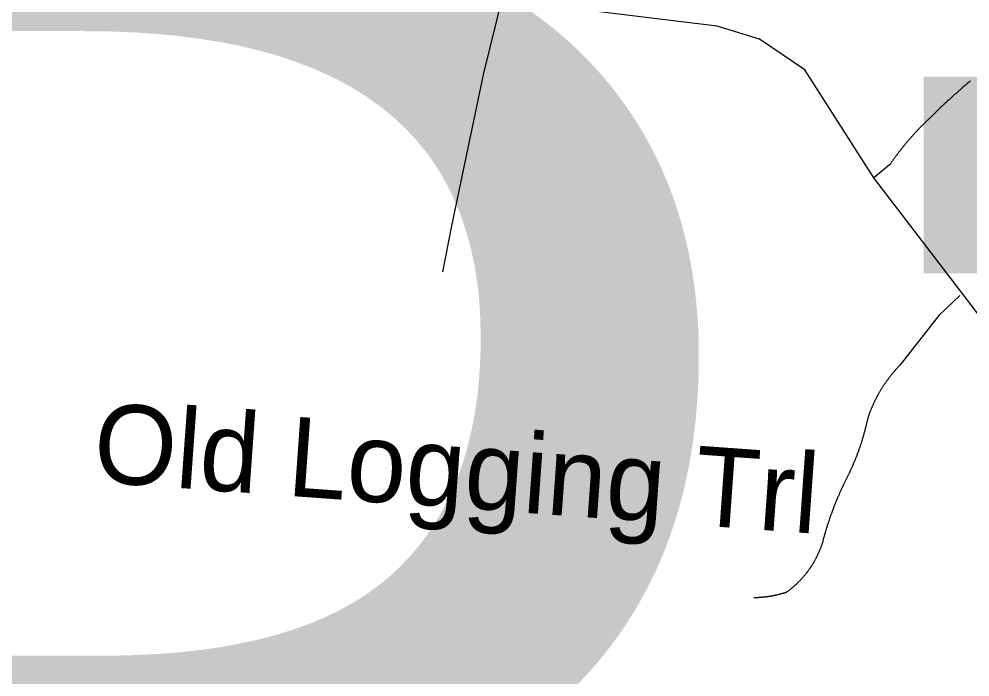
# Model space of a CAD drawing. Extents: x 1268485 to 1426702, y 514839 to 616766.
# Drawn here: x 1381456 to 1382438, y 560237 to 560916 of the extents above; entities that cross this region are included whole.
import ezdxf

# ---------------------------------------------------------------- set-up
doc = ezdxf.new("R2010")
doc.units = 0
for name, color, linetype in [('Old_Level_10', 7, 'Continuous'), ('Old_Level_3', 7, 'Continuous'), ('Old_Level_32', 7, 'Continuous'), ('Old_Level_35', 7, 'Continuous')]:
    doc.layers.add(name, color=color, linetype=linetype)

msp = doc.modelspace()

# ---------------------------------------------------------------- linework, layer by layer
at = {"layer": 'Old_Level_32'}
msp.add_lwpolyline([(1382698.901, 560265.908), (1382607.552, 560399.811), (1382439.893, 560619.591), (1382338.628, 560751.729), (1382267.527, 560863.067), (1382220.759, 560894.763), (1382177.008, 560908.347), (1382055.246, 560923.05), (1381956.616, 560944.94), (1381704.094, 561002.303), (1381597.467, 561027.524), (1381262.207, 561132.665), (1381149.031, 561184.541), (1380964.988, 561276.289), (1380776.707, 561366.321), (1380628.189, 561443.547), (1380536.398, 561470.065), (1380497.855, 561481.734), (1380443.997, 561474.574)], dxfattribs=at)
at = {"layer": 'Old_Level_35'}
msp.add_line((1382355.134, 560765.058), (1382338.628, 560751.729), dxfattribs=at)
for points in [[(1381956.616, 560944.94), (1381935.393, 560859.638), (1381902.482, 560702.312), (1381893.152, 560654.791)], [(1382438.591, 560851.744), (1382437.873, 560851.179), (1382437.155, 560850.564), (1382436.335, 560849.949), (1382435.617, 560849.334), (1382434.9, 560848.668), (1382434.285, 560848.053), (1382433.464, 560847.438), (1382432.747, 560846.823), (1382432.029, 560846.207), (1382431.209, 560845.541), (1382430.491, 560844.925), (1382429.876, 560844.31), (1382429.158, 560843.695), (1382428.338, 560842.977), (1382427.62, 560842.362), (1382426.903, 560841.747), (1382426.287, 560841.132), (1382425.467, 560840.517), (1382424.75, 560839.851), (1382424.032, 560839.184), (1382423.417, 560838.569), (1382422.597, 560837.954), (1382421.879, 560837.338), (1382421.161, 560836.621), (1382420.546, 560836.006), (1382419.726, 560835.39), (1382419.008, 560834.673), (1382418.393, 560834.058), (1382417.675, 560833.442), (1382416.855, 560832.776), (1382416.24, 560832.11), (1382415.522, 560831.444), (1382414.702, 560830.828), (1382414.087, 560830.111), (1382413.369, 560829.496), (1382412.652, 560828.829), (1382412.036, 560828.163), (1382411.216, 560827.496), (1382410.498, 560826.881), (1382409.883, 560826.163), (1382409.166, 560825.548), (1382408.55, 560824.882), (1382407.73, 560824.267), (1382407.115, 560823.549), (1382406.397, 560822.882), (1382405.577, 560822.267), (1382404.962, 560821.549), (1382404.244, 560820.883), (1382403.629, 560820.166), (1382402.912, 560819.551), (1382402.296, 560818.884), (1382401.476, 560818.166), (1382400.861, 560817.5), (1382400.143, 560816.885), (1382399.528, 560816.167), (1382398.708, 560815.5), (1382398.093, 560814.834), (1382397.478, 560814.117)], [(1382397.478, 560814.117), (1382396.965, 560813.707), (1382396.452, 560813.245), (1382396.042, 560812.835), (1382395.53, 560812.374), (1382395.017, 560811.861), (1382394.607, 560811.451), (1382394.094, 560810.989), (1382393.582, 560810.579), (1382393.172, 560810.118), (1382392.659, 560809.606), (1382392.249, 560809.195), (1382391.736, 560808.734), (1382391.224, 560808.273), (1382390.711, 560807.811), (1382390.403, 560807.401), (1382389.891, 560806.888), (1382389.378, 560806.427), (1382388.968, 560805.915), (1382388.455, 560805.505), (1382388.045, 560804.992), (1382387.533, 560804.582), (1382387.123, 560804.069), (1382386.61, 560803.607), (1382386.097, 560803.146), (1382385.79, 560802.685), (1382385.277, 560802.172), (1382384.867, 560801.762), (1382384.354, 560801.249), (1382383.842, 560800.788), (1382383.534, 560800.327), (1382383.021, 560799.814), (1382382.611, 560799.353), (1382382.099, 560798.891), (1382381.586, 560798.379), (1382381.279, 560797.918), (1382380.766, 560797.456), (1382380.356, 560796.943), (1382379.843, 560796.431), (1382379.536, 560796.02), (1382379.023, 560795.508), (1382378.613, 560794.995), (1382378.1, 560794.483), (1382377.793, 560794.022), (1382377.28, 560793.56), (1382376.87, 560793.047), (1382376.357, 560792.586), (1382376.05, 560792.074), (1382375.537, 560791.561), (1382375.127, 560791.048), (1382374.717, 560790.587), (1382374.204, 560790.074), (1382373.897, 560789.561), (1382373.384, 560789.049), (1382372.974, 560788.588), (1382372.666, 560788.075), (1382372.154, 560787.562), (1382371.744, 560787.05), (1382371.334, 560786.588), (1382370.923, 560786.075), (1382370.513, 560785.563), (1382370.103, 560785.05), (1382369.591, 560784.538), (1382369.283, 560784.025), (1382368.873, 560783.512), (1382368.36, 560783), (1382367.95, 560782.487), (1382367.643, 560782.026), (1382367.232, 560781.462), (1382366.72, 560780.949), (1382366.412, 560780.437), (1382366.002, 560779.924), (1382365.592, 560779.36), (1382365.079, 560778.899), (1382364.772, 560778.386), (1382364.362, 560777.873), (1382363.952, 560777.31), (1382363.644, 560776.797), (1382363.131, 560776.233), (1382362.721, 560775.772), (1382362.414, 560775.259), (1382362.004, 560774.695), (1382361.594, 560774.182), (1382361.286, 560773.619), (1382360.876, 560773.106), (1382360.466, 560772.542), (1382360.158, 560772.081), (1382359.646, 560771.568), (1382359.235, 560771.004), (1382358.825, 560770.441), (1382358.518, 560769.928), (1382358.108, 560769.364), (1382357.8, 560768.851), (1382357.39, 560768.338), (1382356.98, 560767.826), (1382356.672, 560767.262), (1382356.262, 560766.698), (1382355.852, 560766.185), (1382355.545, 560765.622), (1382355.134, 560765.058)], [(1382427.723, 560630.133), (1382405.885, 560609.68), (1382366.105, 560558.775)], [(1382366.105, 560558.775), (1382365.592, 560558.263), (1382365.284, 560557.75), (1382364.772, 560557.289), (1382364.259, 560556.827), (1382363.747, 560556.315), (1382363.336, 560555.802), (1382362.926, 560555.289), (1382362.516, 560554.879), (1382362.004, 560554.367), (1382361.491, 560553.854), (1382361.081, 560553.393), (1382360.671, 560552.88), (1382360.261, 560552.368), (1382359.748, 560551.855), (1382359.338, 560551.291), (1382358.825, 560550.83), (1382358.518, 560550.317), (1382358.005, 560549.805), (1382357.595, 560549.292), (1382357.287, 560548.728), (1382356.775, 560548.267), (1382356.365, 560547.754), (1382355.955, 560547.19), (1382355.545, 560546.677), (1382355.134, 560546.114), (1382354.724, 560545.601), (1382354.212, 560545.088), (1382353.904, 560544.576), (1382353.494, 560544.011), (1382353.084, 560543.499), (1382352.776, 560542.935), (1382352.264, 560542.371), (1382351.854, 560541.858), (1382351.546, 560541.295), (1382351.136, 560540.731), (1382350.726, 560540.167), (1382350.418, 560539.705), (1382350.008, 560539.142), (1382349.598, 560538.578), (1382349.29, 560538.014), (1382348.88, 560537.45), (1382348.47, 560536.886), (1382348.163, 560536.322), (1382347.753, 560535.759), (1382347.342, 560535.194), (1382347.137, 560534.631), (1382346.727, 560534.066), (1382346.42, 560533.503), (1382346.01, 560532.939), (1382345.599, 560532.375), (1382345.394, 560531.76), (1382344.984, 560531.196), (1382344.677, 560530.632), (1382344.369, 560530.068), (1382343.959, 560529.453), (1382343.651, 560528.889), (1382343.344, 560528.325), (1382343.036, 560527.71), (1382342.626, 560527.146), (1382342.421, 560526.48), (1382342.011, 560525.916), (1382341.703, 560525.301), (1382341.396, 560524.737), (1382341.088, 560524.121), (1382340.883, 560523.558), (1382340.473, 560522.943), (1382340.268, 560522.378), (1382339.858, 560521.763), (1382339.653, 560521.148), (1382339.345, 560520.585), (1382339.038, 560519.918), (1382338.73, 560519.303), (1382338.525, 560518.739), (1382338.218, 560518.124), (1382338.013, 560517.509), (1382337.602, 560516.894), (1382337.397, 560516.329), (1382337.09, 560515.663), (1382336.885, 560515.048), (1382336.577, 560514.433), (1382336.372, 560513.818), (1382336.167, 560513.203), (1382335.86, 560512.588), (1382335.654, 560511.921), (1382335.347, 560511.306), (1382335.142, 560510.69), (1382334.834, 560510.075), (1382334.629, 560509.46), (1382334.424, 560508.794), (1382334.117, 560508.179), (1382334.014, 560507.564), (1382333.706, 560506.949), (1382333.501, 560506.334), (1382333.296, 560505.667), (1382333.091, 560505.052), (1382332.886, 560504.436), (1382332.579, 560503.77), (1382332.476, 560503.104), (1382332.271, 560502.488)], [(1382332.271, 560502.488), (1382332.169, 560501.873), (1382331.964, 560501.31), (1382331.861, 560500.695), (1382331.758, 560500.079), (1382331.656, 560499.515), (1382331.348, 560498.9), (1382331.246, 560498.234), (1382331.143, 560497.67), (1382331.041, 560497.055), (1382330.836, 560496.439), (1382330.733, 560495.876), (1382330.631, 560495.261), (1382330.426, 560494.696), (1382330.221, 560494.081), (1382330.118, 560493.415), (1382330.016, 560492.851), (1382329.708, 560492.236), (1382329.605, 560491.672), (1382329.503, 560491.057), (1382329.4, 560490.442), (1382329.093, 560489.878), (1382328.99, 560489.263), (1382328.888, 560488.699), (1382328.58, 560488.084), (1382328.478, 560487.52), (1382328.375, 560486.854), (1382328.17, 560486.289), (1382327.965, 560485.674), (1382327.862, 560485.111), (1382327.657, 560484.496), (1382327.452, 560483.931), (1382327.247, 560483.316), (1382327.145, 560482.753), (1382327.042, 560482.137), (1382326.735, 560481.573), (1382326.632, 560480.958), (1382326.325, 560480.394), (1382326.222, 560479.728), (1382326.017, 560479.164), (1382325.914, 560478.549), (1382325.607, 560477.985), (1382325.504, 560477.37), (1382325.299, 560476.806), (1382325.094, 560476.242), (1382324.889, 560475.627), (1382324.787, 560475.063), (1382324.479, 560474.448), (1382324.274, 560473.884), (1382324.172, 560473.32), (1382323.864, 560472.705), (1382323.659, 560472.141), (1382323.454, 560471.577), (1382323.249, 560470.962), (1382323.146, 560470.398), (1382322.839, 560469.834), (1382322.634, 560469.167), (1382322.531, 560468.604), (1382322.224, 560468.04), (1382322.018, 560467.425), (1382321.711, 560466.861), (1382321.608, 560466.297), (1382321.403, 560465.682), (1382321.096, 560465.118), (1382320.891, 560464.554), (1382320.788, 560463.99), (1382320.481, 560463.375), (1382320.276, 560462.811), (1382319.968, 560462.247), (1382319.763, 560461.683), (1382319.455, 560461.12), (1382319.353, 560460.504), (1382319.148, 560459.94), (1382318.84, 560459.377), (1382318.635, 560458.812), (1382318.328, 560458.249), (1382318.123, 560457.685), (1382317.917, 560457.069), (1382317.61, 560456.506), (1382317.405, 560455.942), (1382317.097, 560455.378), (1382316.995, 560454.814), (1382316.79, 560454.25), (1382316.482, 560453.686), (1382316.277, 560453.123), (1382315.969, 560452.558), (1382315.764, 560451.995), (1382315.457, 560451.43), (1382315.149, 560450.867), (1382314.842, 560450.303), (1382314.637, 560449.739), (1382314.329, 560449.175), (1382314.124, 560448.611), (1382313.919, 560448.047), (1382313.611, 560447.484), (1382313.406, 560446.919), (1382313.099, 560446.356), (1382312.894, 560445.792), (1382312.586, 560445.228), (1382312.279, 560444.664)], [(1382312.279, 560444.664), (1382311.971, 560443.998), (1382311.663, 560443.331), (1382311.253, 560442.665), (1382310.843, 560441.998), (1382310.638, 560441.332), (1382310.228, 560440.614), (1382309.92, 560439.948), (1382309.51, 560439.332), (1382309.203, 560438.615), (1382308.895, 560437.949), (1382308.485, 560437.231), (1382308.28, 560436.564), (1382307.87, 560435.898), (1382307.46, 560435.18), (1382307.255, 560434.514), (1382306.845, 560433.898), (1382306.64, 560433.181), (1382306.229, 560432.515), (1382305.922, 560431.797), (1382305.614, 560431.13), (1382305.204, 560430.413), (1382304.999, 560429.747), (1382304.589, 560429.08), (1382304.384, 560428.362), (1382303.974, 560427.696), (1382303.769, 560426.978), (1382303.359, 560426.312), (1382303.154, 560425.646), (1382302.846, 560424.876), (1382302.539, 560424.21), (1382302.231, 560423.493), (1382301.923, 560422.826), (1382301.616, 560422.108), (1382301.411, 560421.442), (1382301.001, 560420.775), (1382300.796, 560420.057), (1382300.385, 560419.289), (1382300.078, 560418.622), (1382299.873, 560417.956), (1382299.668, 560417.238), (1382299.258, 560416.572), (1382298.95, 560415.803), (1382298.745, 560415.136), (1382298.54, 560414.419), (1382298.13, 560413.753), (1382297.925, 560412.983), (1382297.617, 560412.317), (1382297.412, 560411.65), (1382297.002, 560410.933), (1382296.797, 560410.164), (1382296.49, 560409.497), (1382296.284, 560408.831), (1382295.977, 560408.062), (1382295.772, 560407.396), (1382295.464, 560406.678), (1382295.259, 560405.961), (1382294.952, 560405.243), (1382294.747, 560404.525), (1382294.336, 560403.808), (1382294.131, 560403.141), (1382293.926, 560402.372), (1382293.619, 560401.705), (1382293.414, 560400.937), (1382293.106, 560400.27), (1382292.901, 560399.552), (1382292.799, 560398.835), (1382292.491, 560398.117), (1382292.286, 560397.399), (1382291.978, 560396.682), (1382291.773, 560395.913), (1382291.466, 560395.246), (1382291.261, 560394.478), (1382290.953, 560393.811), (1382290.748, 560393.042), (1382290.646, 560392.375), (1382290.338, 560391.607), (1382290.133, 560390.889), (1382289.825, 560390.172), (1382289.62, 560389.454), (1382289.518, 560388.736), (1382289.21, 560388.019), (1382289.005, 560387.301), (1382288.8, 560386.583), (1382288.595, 560385.814), (1382288.39, 560385.148), (1382288.082, 560384.378), (1382287.98, 560383.712), (1382287.775, 560382.943), (1382287.467, 560382.175), (1382287.365, 560381.508), (1382287.16, 560380.739), (1382286.852, 560380.021), (1382286.75, 560379.304), (1382286.544, 560378.586), (1382286.339, 560377.817), (1382286.134, 560377.048), (1382286.032, 560376.381), (1382285.724, 560375.613), (1382285.622, 560374.895)], [(1382285.622, 560374.895), (1382285.417, 560374.228), (1382285.109, 560373.665), (1382285.007, 560373.05), (1382284.802, 560372.435), (1382284.494, 560371.819), (1382284.391, 560371.204), (1382284.084, 560370.64), (1382283.879, 560370.025), (1382283.674, 560369.359), (1382283.366, 560368.794), (1382283.161, 560368.179), (1382282.854, 560367.564), (1382282.751, 560367.001), (1382282.341, 560366.386), (1382282.136, 560365.821), (1382281.828, 560365.206), (1382281.623, 560364.643), (1382281.418, 560363.976), (1382281.111, 560363.463), (1382280.906, 560362.797), (1382280.598, 560362.233), (1382280.29, 560361.669), (1382279.983, 560361.054), (1382279.778, 560360.49), (1382279.368, 560359.926), (1382279.163, 560359.311), (1382278.855, 560358.747), (1382278.547, 560358.183), (1382278.24, 560357.619), (1382277.83, 560357.056), (1382277.625, 560356.491), (1382277.215, 560355.928), (1382277.01, 560355.364), (1382276.599, 560354.8), (1382276.292, 560354.236), (1382275.984, 560353.672), (1382275.677, 560353.108), (1382275.267, 560352.544), (1382274.959, 560351.98), (1382274.651, 560351.519), (1382274.241, 560350.955), (1382273.831, 560350.391), (1382273.524, 560349.879), (1382273.216, 560349.315), (1382272.909, 560348.751), (1382272.498, 560348.238), (1382272.088, 560347.674), (1382271.781, 560347.213), (1382271.371, 560346.649), (1382270.961, 560346.136), (1382270.653, 560345.624), (1382270.14, 560345.06), (1382269.73, 560344.547), (1382269.423, 560344.086), (1382269.013, 560343.573), (1382268.602, 560343.01), (1382268.295, 560342.497), (1382267.782, 560341.984), (1382267.372, 560341.523), (1382266.962, 560341.01), (1382266.449, 560340.497), (1382266.142, 560339.985), (1382265.732, 560339.575), (1382265.219, 560339.062), (1382264.911, 560338.549), (1382264.399, 560338.088), (1382263.989, 560337.627), (1382263.476, 560337.114), (1382263.169, 560336.601), (1382262.656, 560336.191), (1382262.246, 560335.679), (1382261.733, 560335.268), (1382261.221, 560334.807), (1382260.913, 560334.295), (1382260.4, 560333.885), (1382259.888, 560333.423), (1382259.478, 560332.962), (1382258.965, 560332.5), (1382258.452, 560332.039), (1382258.042, 560331.629), (1382257.53, 560331.167), (1382257.12, 560330.757), (1382256.607, 560330.296), (1382256.094, 560329.886), (1382255.582, 560329.476), (1382255.172, 560329.066), (1382254.659, 560328.604), (1382254.146, 560328.194), (1382253.634, 560327.836), (1382253.121, 560327.374), (1382252.608, 560327.016), (1382252.096, 560326.554), (1382251.583, 560326.195), (1382251.173, 560325.836), (1382250.66, 560325.375), (1382250.148, 560325.016), (1382249.533, 560324.606), (1382249.02, 560324.247), (1382248.507, 560323.888)], [(1382248.507, 560323.888), (1382248.097, 560323.735), (1382247.892, 560323.632), (1382247.482, 560323.478), (1382247.174, 560323.427), (1382246.867, 560323.325), (1382246.457, 560323.17), (1382246.149, 560323.12), (1382245.842, 560323.017), (1382245.534, 560322.914), (1382245.124, 560322.812), (1382244.919, 560322.709), (1382244.509, 560322.607), (1382244.099, 560322.504), (1382243.894, 560322.453), (1382243.484, 560322.299), (1382243.176, 560322.248), (1382242.868, 560322.145), (1382242.458, 560322.043), (1382242.151, 560321.94), (1382241.843, 560321.889), (1382241.536, 560321.735), (1382241.125, 560321.684), (1382240.715, 560321.632), (1382240.51, 560321.479), (1382240.1, 560321.427), (1382239.793, 560321.377), (1382239.485, 560321.274), (1382239.075, 560321.172), (1382238.767, 560321.12), (1382238.357, 560321.069), (1382238.152, 560320.915), (1382237.742, 560320.864), (1382237.332, 560320.812), (1382237.127, 560320.761), (1382236.717, 560320.71), (1382236.409, 560320.556), (1382235.999, 560320.505), (1382235.794, 560320.454), (1382235.384, 560320.351), (1382234.974, 560320.3), (1382234.666, 560320.249), (1382234.359, 560320.197), (1382234.051, 560320.146), (1382233.641, 560320.044), (1382233.333, 560319.992), (1382233.026, 560319.941), (1382232.616, 560319.89), (1382232.206, 560319.839), (1382232.001, 560319.736), (1382231.591, 560319.684), (1382231.283, 560319.634), (1382230.873, 560319.582), (1382230.668, 560319.582), (1382230.258, 560319.479), (1382229.848, 560319.429), (1382229.54, 560319.377), (1382229.13, 560319.326), (1382228.925, 560319.326), (1382228.515, 560319.274), (1382228.105, 560319.172), (1382227.797, 560319.121), (1382227.489, 560319.121), (1382227.079, 560319.069), (1382226.772, 560319.018), (1382226.362, 560319.018), (1382226.157, 560318.916), (1382225.747, 560318.864), (1382225.336, 560318.864), (1382225.029, 560318.813), (1382224.619, 560318.813), (1382224.414, 560318.762), (1382224.004, 560318.762), (1382223.593, 560318.711), (1382223.286, 560318.711), (1382222.978, 560318.608), (1382222.671, 560318.608), (1382222.261, 560318.557), (1382221.851, 560318.557), (1382221.645, 560318.557), (1382221.235, 560318.506), (1382220.825, 560318.506), (1382220.518, 560318.454), (1382220.108, 560318.454), (1382219.903, 560318.454), (1382219.492, 560318.454), (1382219.082, 560318.352), (1382218.775, 560318.352), (1382218.365, 560318.352), (1382218.16, 560318.352), (1382217.75, 560318.301), (1382217.339, 560318.301), (1382217.032, 560318.301), (1382216.724, 560318.301), (1382216.417, 560318.301), (1382216.007, 560318.301), (1382215.596, 560318.249), (1382215.289, 560318.249), (1382214.981, 560318.249), (1382214.674, 560318.249)]]:
    msp.add_lwpolyline(points, dxfattribs=at)

# ---------------------------------------------------------------- texts
at = {"layer": 'Old_Level_10'}
msp.add_text('Old Logging Trl', height=82.02083, rotation=355.884983, dxfattribs=at).set_placement((1381530.78, 560438.102))
at = {"layer": 'Old_Level_3'}
msp.add_text('B-3334', height=1788.0542, dxfattribs=at).set_placement((1380689.267, 560064.298))

doc.saveas('drawing.dxf')
